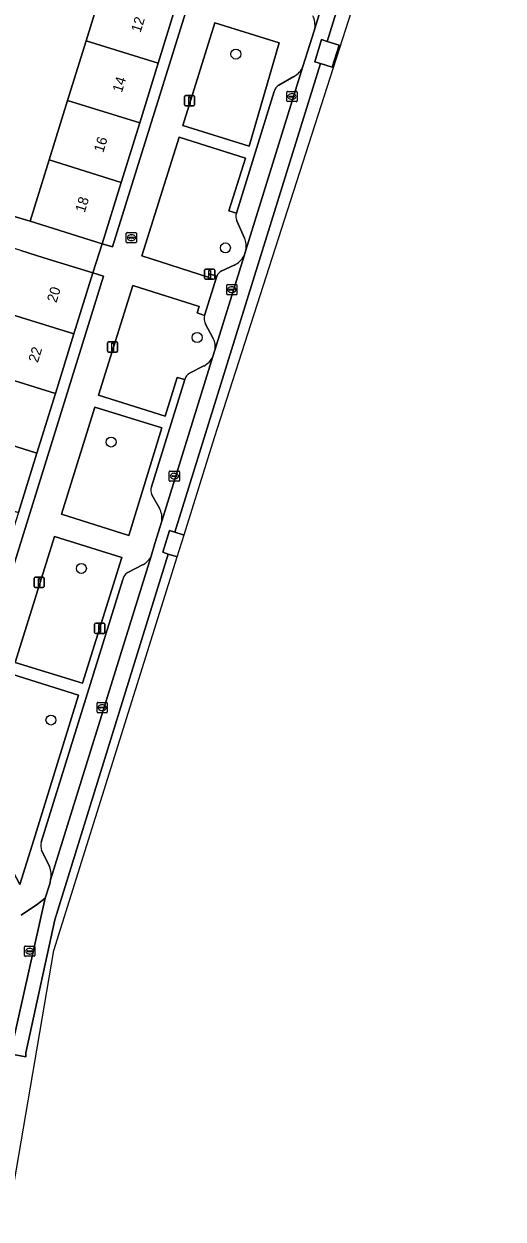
# Model space of a CAD drawing. Extents: x 163008 to 163854, y 382777 to 383982.
# Drawn here: x 163747.3 to 163794.2, y 383182.4 to 383299.3 of the extents above; entities that cross this region are included whole.
import ezdxf

# ---------------------------------------------------------------- set-up
doc = ezdxf.new("R2010")
doc.units = 0
for name, color, linetype in [('IMGEO_Boom', 7, 'Continuous'), ('IMGEO_Brandkraan', 7, 'Continuous'), ('IMGEO_Erf', 7, 'Continuous'), ('IMGEO_Groenvoorziening', 7, 'Continuous'), ('IMGEO_Kolk', 7, 'Continuous'), ('IMGEO_Lichtmast', 7, 'Continuous'), ('IMGEO_Pand', 7, 'Continuous'), ('IMGEO_Pand_nummerreeks', 7, 'Continuous'), ('IMGEO_Parkeervlak_open', 7, 'Continuous'), ('IMGEO_Rijbaan_lokaal_gesloten', 7, 'Continuous'), ('IMGEO_Rijbaan_lokaal_open', 7, 'Continuous'), ('IMGEO_Voetpad_open', 7, 'Continuous')]:
    doc.layers.add(name, color=color, linetype=linetype)

msp = doc.modelspace()

# ---------------------------------------------------------------- linework, layer by layer
at = {"layer": 'IMGEO_Boom'}
for centre in [(163768.02, 383296.39), (163766.99, 383277.43), (163764.22, 383268.66), (163755.8, 383258.44), (163752.89, 383246.07), (163749.91, 383231.24)]:
    msp.add_circle(centre, 0.489, dxfattribs=at)
at = {"layer": 'IMGEO_Brandkraan'}
for p, q in [((163757.29, 383278), (163757.29, 383278.86)), ((163757.36, 383278.93), (163758.22, 383278.93)), ((163757.55, 383278.42), (163757.55, 383278.44)), ((163757.59, 383278.47), (163757.99, 383278.47)), ((163757.99, 383278.39), (163757.59, 383278.39)), ((163757.78, 383278.71), (163757.8, 383278.71)), ((163758.03, 383278.44), (163758.03, 383278.42)), ((163758.29, 383278.86), (163758.29, 383278)), ((163758.22, 383277.93), (163757.36, 383277.93)), ((163757.8, 383278.15), (163757.78, 383278.15))]:
    msp.add_line(p, q, dxfattribs=at)
for points in [[(163757.29, 383278), (163757.29, 383278.86)], [(163757.36, 383278.93), (163758.22, 383278.93)], [(163758.29, 383278.86), (163758.29, 383278)], [(163758.22, 383277.93), (163757.36, 383277.93)]]:
    msp.add_lwpolyline(points, dxfattribs=at)
for centre, radius, start, end in [((163757.37, 383278.85), 0.0765, 91.552, 178.448), ((163757.37, 383278.85), 0.0765, 91.552, 178.448), ((163757.59, 383278.43), 0.0403, 85.8775, 175.7526), ((163757.59, 383278.42), 0.0366, 178.938, 274.7102), ((163757.99, 383278.43), 0.0386, 1.7309, 96.639), ((163757.99, 383278.43), 0.043, 264.8664, 352.4533), ((163758.21, 383278.85), 0.0765, 1.552, 88.448), ((163758.21, 383278.85), 0.0765, 1.552, 88.448), ((163757.37, 383278.01), 0.0765, 181.552, 268.448), ((163757.37, 383278.01), 0.0765, 181.552, 268.448), ((163758.21, 383278.01), 0.0765, 271.552, 358.448), ((163758.21, 383278.01), 0.0765, 271.552, 358.448)]:
    msp.add_arc(centre, radius, start, end, dxfattribs=at)
for centre, major_axis, ratio, start_param, end_param in [((163757.78, 383278.43), (-0.387, 0.002), 0.722429, 4.712389, 7.853982), ((163757.8, 383278.43), (-0.39, 0.002), 0.717154, 1.570796, 4.712389)]:
    msp.add_ellipse(centre, major_axis=major_axis, ratio=ratio, start_param=start_param, end_param=end_param, dxfattribs=at)
at = {"layer": 'IMGEO_Erf'}
for points in [[(163770.57, 383324.38), (163769.5, 383324.8), (163767.64, 383318.8), (163765.83, 383312.97), (163764.02, 383307.15), (163762.21, 383301.32), (163760.4, 383295.49), (163758.6, 383289.67), (163756.79, 383283.84), (163754.92, 383277.84), (163755.95, 383277.52)], [(163755.06, 383274.65), (163754.01, 383274.98), (163752.15, 383269.01), (163750.34, 383263.18), (163748.53, 383257.36), (163746.72, 383251.54), (163746.24, 383250), (163744.9, 383245.71), (163743.09, 383239.88), (163741.28, 383234.06), (163739.43, 383228.09), (163740.42, 383227.72)]]:
    msp.add_lwpolyline(points, close=True, dxfattribs=at)
msp.add_lwpolyline([(163721.18, 383303.44), (163720.47, 383298.75), (163720.27, 383298.78), (163720.24, 383298.6), (163719.65, 383294.73), (163719.13, 383291.29), (163719.13, 383288.5), (163747.87, 383280.03), (163749.73, 383286.03), (163751.54, 383291.86), (163753.35, 383297.68), (163755.15, 383303.51)], dxfattribs=at)
at = {"layer": 'IMGEO_Groenvoorziening'}
for points in [[(163772.25, 383297.49), (163765.95, 383299.46), (163762.81, 383289.41), (163769.31, 383287.37)], [(163760.76, 383259.83), (163754.21, 383261.85), (163750.95, 383251.38), (163757.52, 383249.31)], [(163756.84, 383247.14), (163750.27, 383249.21), (163746.42, 383236.88), (163752.99, 383234.84)], [(163746.86, 383215.14), (163748.23, 383219.52), (163752.62, 383233.68), (163746.07, 383235.74), (163742.34, 383223.71)]]:
    msp.add_lwpolyline(points, close=True, dxfattribs=at)
for points in [[(163768.08, 383280.83), (163767.34, 383281.06), (163768.96, 383286.22), (163762.46, 383288.27), (163758.81, 383276.64), (163765.31, 383274.58), (163765.43, 383274.88), (163766.15, 383274.65)], [(163768.86, 383278.38), (163768.11, 383280.08)], [(163768.82, 383276.66), (163768.99, 383277.22)], [(163766.63, 383275.19), (163767.86, 383275.74)], [(163764.95, 383270.83), (163764.22, 383271.08), (163764.43, 383271.7), (163757.92, 383273.74), (163754.57, 383263.02), (163761.1, 383260.98), (163762.28, 383264.76), (163763.01, 383264.56)], [(163765.8, 383268.57), (163765.02, 383270.04)], [(163765.77, 383266.8), (163765.97, 383267.42)], [(163763.48, 383265.16), (163764.87, 383265.88)]]:
    msp.add_lwpolyline(points, dxfattribs=at)
for centre, radius, start, end in [((163768.99, 383280.5), 0.974, 159.9332, 205.5339), ((163767.31, 383277.61), 1.73, 346.904, 26.5328), ((163766.95, 383277.66), 2.12, 295.3456, 331.8511), ((163767.08, 383274.3), 0.994, 116.9338, 159.6678), ((163765.87, 383270.52), 0.966, 161.2463, 209.5106), ((163764.08, 383267.73), 1.92, 350.7345, 25.8618), ((163763.9, 383267.71), 2.08, 297.9844, 334.0943), ((163763.94, 383264.31), 0.961, 118.4152, 165.2029)]:
    msp.add_arc(centre, radius, start, end, dxfattribs=at)
at = {"layer": 'IMGEO_Kolk'}
for p, q in [((163773.01, 383291.81), (163773.01, 383292.66)), ((163773.08, 383292.74), (163773.93, 383292.74)), ((163773.31, 383292.28), (163773.71, 383292.28)), ((163773.49, 383292.52), (163773.52, 383292.52)), ((163774.01, 383292.66), (163774.01, 383291.81)), ((163773.93, 383291.74), (163773.08, 383291.74)), ((163773.26, 383292.23), (163773.26, 383292.24)), ((163773.7, 383292.19), (163773.3, 383292.19)), ((163773.52, 383291.96), (163773.49, 383291.96)), ((163773.75, 383292.24), (163773.75, 383292.23)), ((163767.12, 383272.92), (163767.12, 383273.78)), ((163767.2, 383273.85), (163768.05, 383273.85)), ((163767.61, 383273.63), (163767.64, 383273.63)), ((163768.12, 383273.78), (163768.12, 383272.92)), ((163768.05, 383272.85), (163767.2, 383272.85)), ((163767.38, 383273.34), (163767.38, 383273.36)), ((163767.42, 383273.39), (163767.82, 383273.39)), ((163767.82, 383273.31), (163767.42, 383273.31)), ((163767.63, 383273.07), (163767.61, 383273.07)), ((163767.87, 383273.36), (163767.87, 383273.34)), ((163761.5, 383254.67), (163761.5, 383255.52)), ((163761.57, 383255.6), (163762.42, 383255.6)), ((163761.76, 383255.09), (163761.76, 383255.1)), ((163761.8, 383255.14), (163762.2, 383255.14)), ((163762.19, 383255.05), (163761.8, 383255.05)), ((163761.99, 383255.38), (163762.01, 383255.38)), ((163762.24, 383255.1), (163762.24, 383255.09)), ((163762.5, 383255.52), (163762.5, 383254.67)), ((163762.42, 383254.6), (163761.57, 383254.6)), ((163762.01, 383254.82), (163761.98, 383254.82)), ((163754.42, 383232.03), (163754.42, 383232.89)), ((163754.5, 383232.96), (163755.35, 383232.96)), ((163754.91, 383232.74), (163754.93, 383232.74)), ((163755.42, 383232.89), (163755.42, 383232.03)), ((163755.35, 383231.96), (163754.5, 383231.96)), ((163754.68, 383232.45), (163754.68, 383232.47)), ((163754.72, 383232.5), (163755.12, 383232.5)), ((163755.12, 383232.42), (163754.72, 383232.42)), ((163754.93, 383232.18), (163754.91, 383232.18)), ((163755.16, 383232.47), (163755.16, 383232.45)), ((163747.33, 383208.2), (163747.33, 383209.05)), ((163747.4, 383209.13), (163748.26, 383209.13)), ((163748.26, 383208.13), (163747.4, 383208.13)), ((163747.59, 383208.62), (163747.59, 383208.63)), ((163747.63, 383208.67), (163748.03, 383208.67)), ((163748.03, 383208.58), (163747.63, 383208.58)), ((163747.82, 383208.91), (163747.84, 383208.91)), ((163747.84, 383208.35), (163747.82, 383208.35)), ((163748.07, 383208.63), (163748.07, 383208.62)), ((163748.33, 383209.05), (163748.33, 383208.2))]:
    msp.add_line(p, q, dxfattribs=at)
for points in [[(163773.01, 383291.81), (163773.01, 383292.66)], [(163773.08, 383292.74), (163773.93, 383292.74)], [(163774.01, 383292.66), (163774.01, 383291.81)], [(163773.93, 383291.74), (163773.08, 383291.74)], [(163767.12, 383272.92), (163767.12, 383273.78)], [(163767.2, 383273.85), (163768.05, 383273.85)], [(163768.12, 383273.78), (163768.12, 383272.92)], [(163768.05, 383272.85), (163767.2, 383272.85)], [(163761.5, 383254.67), (163761.5, 383255.52)], [(163761.57, 383255.6), (163762.42, 383255.6)], [(163762.5, 383255.52), (163762.5, 383254.67)], [(163762.42, 383254.6), (163761.57, 383254.6)], [(163754.42, 383232.03), (163754.42, 383232.89)], [(163754.5, 383232.96), (163755.35, 383232.96)], [(163755.42, 383232.89), (163755.42, 383232.03)], [(163755.35, 383231.96), (163754.5, 383231.96)], [(163747.33, 383208.2), (163747.33, 383209.05)], [(163747.4, 383209.13), (163748.26, 383209.13)], [(163748.26, 383208.13), (163747.4, 383208.13)], [(163748.33, 383209.05), (163748.33, 383208.2)]]:
    msp.add_lwpolyline(points, dxfattribs=at)
for centre, radius, start, end in [((163773.08, 383292.66), 0.0765, 91.552, 178.448), ((163773.08, 383292.66), 0.0765, 91.552, 178.448), ((163773.31, 383292.24), 0.0403, 85.8775, 175.7526), ((163773.71, 383292.24), 0.0386, 1.7309, 96.639), ((163773.93, 383292.66), 0.0765, 1.552, 88.448), ((163773.93, 383292.66), 0.0765, 1.552, 88.448), ((163773.08, 383291.81), 0.0765, 181.552, 268.448), ((163773.08, 383291.81), 0.0765, 181.552, 268.448), ((163773.3, 383292.23), 0.0366, 178.938, 274.7102), ((163773.71, 383292.24), 0.043, 264.8664, 352.4533), ((163773.93, 383291.81), 0.0765, 271.552, 358.448), ((163773.93, 383291.81), 0.0765, 271.552, 358.448), ((163767.2, 383273.77), 0.0765, 91.552, 178.448), ((163767.2, 383273.77), 0.0765, 91.552, 178.448), ((163768.05, 383273.77), 0.0765, 1.552, 88.448), ((163768.05, 383273.77), 0.0765, 1.552, 88.448), ((163767.2, 383272.93), 0.0765, 181.552, 268.448), ((163767.2, 383272.93), 0.0765, 181.552, 268.448), ((163767.42, 383273.35), 0.0403, 85.8775, 175.7526), ((163767.42, 383273.34), 0.0366, 178.938, 274.7102), ((163767.83, 383273.35), 0.0386, 1.7309, 96.639), ((163767.82, 383273.35), 0.043, 264.8664, 352.4533), ((163768.05, 383272.93), 0.0765, 271.552, 358.448), ((163768.05, 383272.93), 0.0765, 271.552, 358.448), ((163761.57, 383255.52), 0.0765, 91.552, 178.448), ((163761.57, 383255.52), 0.0765, 91.552, 178.448), ((163761.8, 383255.1), 0.0403, 85.8775, 175.7526), ((163761.79, 383255.09), 0.0366, 178.938, 274.7102), ((163762.2, 383255.1), 0.043, 264.8664, 352.4533), ((163762.2, 383255.1), 0.0386, 1.7309, 96.639), ((163762.42, 383255.52), 0.0765, 1.552, 88.448), ((163762.42, 383255.52), 0.0765, 1.552, 88.448), ((163761.57, 383254.67), 0.0765, 181.552, 268.448), ((163761.57, 383254.67), 0.0765, 181.552, 268.448), ((163762.42, 383254.67), 0.0765, 271.552, 358.448), ((163762.42, 383254.67), 0.0765, 271.552, 358.448), ((163754.5, 383232.89), 0.0765, 91.552, 178.448), ((163754.5, 383232.89), 0.0765, 91.552, 178.448), ((163755.35, 383232.89), 0.0765, 1.552, 88.448), ((163755.35, 383232.89), 0.0765, 1.552, 88.448), ((163754.5, 383232.04), 0.0765, 181.552, 268.448), ((163754.5, 383232.04), 0.0765, 181.552, 268.448), ((163754.72, 383232.46), 0.0403, 85.8775, 175.7526), ((163754.72, 383232.45), 0.0366, 178.938, 274.7102), ((163755.13, 383232.47), 0.0386, 1.7309, 96.639), ((163755.12, 383232.46), 0.043, 264.8664, 352.4533), ((163755.35, 383232.04), 0.0765, 271.552, 358.448), ((163755.35, 383232.04), 0.0765, 271.552, 358.448), ((163747.41, 383209.05), 0.0765, 91.552, 178.448), ((163747.41, 383209.05), 0.0765, 91.552, 178.448), ((163747.41, 383208.2), 0.0765, 181.552, 268.448), ((163747.41, 383208.2), 0.0765, 181.552, 268.448), ((163747.63, 383208.63), 0.0403, 85.8775, 175.7526), ((163747.63, 383208.62), 0.0366, 178.938, 274.7102), ((163748.03, 383208.63), 0.0386, 1.7309, 96.639), ((163748.03, 383208.63), 0.043, 264.8664, 352.4533), ((163748.25, 383209.05), 0.0765, 1.552, 88.448), ((163748.25, 383209.05), 0.0765, 1.552, 88.448), ((163748.25, 383208.2), 0.0765, 271.552, 358.448), ((163748.25, 383208.2), 0.0765, 271.552, 358.448)]:
    msp.add_arc(centre, radius, start, end, dxfattribs=at)
for centre, major_axis, ratio, start_param, end_param in [((163773.49, 383292.24), (-0.387, 0.002), 0.722429, 4.712389, 7.853982), ((163773.52, 383292.24), (-0.39, 0.002), 0.717154, 1.570796, 4.712389), ((163767.61, 383273.35), (-0.387, 0.002), 0.722429, 4.712389, 7.853982), ((163767.63, 383273.35), (-0.39, 0.002), 0.717154, 1.570796, 4.712389), ((163761.98, 383255.1), (-0.387, 0.002), 0.722429, 4.712389, 7.853982), ((163762.01, 383255.1), (-0.39, 0.002), 0.717154, 1.570796, 4.712389), ((163754.91, 383232.46), (-0.387, 0.002), 0.722429, 4.712389, 7.853982), ((163754.93, 383232.46), (-0.39, 0.002), 0.717154, 1.570796, 4.712389), ((163747.82, 383208.63), (-0.387, 0.002), 0.722429, 4.712389, 7.853982), ((163747.84, 383208.63), (-0.39, 0.002), 0.717154, 1.570796, 4.712389)]:
    msp.add_ellipse(centre, major_axis=major_axis, ratio=ratio, start_param=start_param, end_param=end_param, dxfattribs=at)
at = {"layer": 'IMGEO_Lichtmast'}
for p, q in [((163763.08, 383292.34), (163763.87, 383292.34)), ((163763.87, 383292.34), (163763.08, 383292.34)), ((163762.98, 383291.44), (163762.98, 383292.24)), ((163762.98, 383292.24), (163762.98, 383291.44)), ((163763.87, 383291.34), (163763.08, 383291.34)), ((163763.08, 383291.34), (163763.87, 383291.34)), ((163763.97, 383292.24), (163763.97, 383291.44)), ((163763.97, 383291.44), (163763.97, 383292.24)), ((163764.95, 383274.46), (163764.95, 383275.26)), ((163764.95, 383275.26), (163764.95, 383274.46)), ((163765.05, 383275.36), (163765.84, 383275.36)), ((163765.84, 383275.36), (163765.05, 383275.36)), ((163765.94, 383275.26), (163765.94, 383274.46)), ((163765.94, 383274.46), (163765.94, 383275.26)), ((163765.84, 383274.36), (163765.05, 383274.36)), ((163765.05, 383274.36), (163765.84, 383274.36)), ((163755.45, 383267.33), (163755.45, 383268.13)), ((163755.45, 383268.13), (163755.45, 383267.33)), ((163755.55, 383268.23), (163756.34, 383268.23)), ((163756.34, 383268.23), (163755.55, 383268.23)), ((163756.44, 383268.13), (163756.44, 383267.33)), ((163756.44, 383267.33), (163756.44, 383268.13)), ((163756.34, 383267.23), (163755.55, 383267.23)), ((163755.55, 383267.23), (163756.34, 383267.23)), ((163748.26, 383244.32), (163748.26, 383245.12)), ((163748.26, 383245.12), (163748.26, 383244.32)), ((163748.36, 383245.22), (163749.14, 383245.22)), ((163749.14, 383245.22), (163748.36, 383245.22)), ((163749.24, 383245.12), (163749.24, 383244.32)), ((163749.24, 383244.32), (163749.24, 383245.12)), ((163749.14, 383244.22), (163748.36, 383244.22)), ((163748.36, 383244.22), (163749.14, 383244.22)), ((163754.19, 383239.82), (163754.19, 383240.62)), ((163754.19, 383240.62), (163754.19, 383239.82)), ((163754.29, 383240.72), (163755.08, 383240.72)), ((163755.08, 383240.72), (163754.29, 383240.72)), ((163755.08, 383239.72), (163754.29, 383239.72)), ((163754.29, 383239.72), (163755.08, 383239.72)), ((163755.18, 383240.62), (163755.18, 383239.82)), ((163755.18, 383239.82), (163755.18, 383240.62))]:
    msp.add_line(p, q, dxfattribs=at)
for points in [[(163763.4, 383292.21), (163763.55, 383292.21), (163763.55, 383291.46), (163763.4, 383291.46), (163763.4, 383292.21)], [(163765.37, 383275.23), (163765.52, 383275.23), (163765.52, 383274.48), (163765.37, 383274.48), (163765.37, 383275.23)], [(163755.87, 383268.1), (163756.02, 383268.1), (163756.02, 383267.35), (163755.87, 383267.35), (163755.87, 383268.1)], [(163748.68, 383245.09), (163748.83, 383245.09), (163748.83, 383244.34), (163748.68, 383244.34), (163748.68, 383245.09)], [(163754.61, 383240.59), (163754.76, 383240.59), (163754.76, 383239.84), (163754.61, 383239.84), (163754.61, 383240.59)]]:
    msp.add_lwpolyline(points, dxfattribs=at)
for centre, start, end in [((163763.08, 383292.24), 90, 180), ((163763.08, 383292.24), 90, 180), ((163763.87, 383292.24), 0, 90), ((163763.87, 383292.24), 360, 90), ((163763.08, 383291.44), 180, 270), ((163763.08, 383291.44), 180, 270), ((163763.87, 383291.44), 270, 0), ((163763.87, 383291.44), 270, 0), ((163765.05, 383275.26), 90, 180), ((163765.05, 383275.26), 90, 180), ((163765.84, 383275.26), 0, 90), ((163765.84, 383275.26), 360, 90), ((163765.05, 383274.46), 180, 270), ((163765.05, 383274.46), 180, 270), ((163765.84, 383274.46), 270, 0), ((163765.84, 383274.46), 270, 0), ((163755.55, 383268.13), 90, 180), ((163755.55, 383268.13), 90, 180), ((163756.34, 383268.13), 0, 90), ((163756.34, 383268.13), 360, 90), ((163755.55, 383267.33), 180, 270), ((163755.55, 383267.33), 180, 270), ((163756.34, 383267.33), 270, 0), ((163756.34, 383267.33), 270, 0), ((163748.36, 383245.12), 90, 180), ((163748.36, 383245.12), 90, 180), ((163749.14, 383245.12), 0, 90), ((163749.14, 383245.12), 360, 90), ((163748.36, 383244.32), 180, 270), ((163748.36, 383244.32), 180, 270), ((163749.14, 383244.32), 270, 0), ((163749.14, 383244.32), 270, 0), ((163754.29, 383240.62), 90, 180), ((163754.29, 383240.62), 90, 180), ((163754.29, 383239.82), 180, 270), ((163754.29, 383239.82), 180, 270), ((163755.08, 383240.62), 0, 90), ((163755.08, 383240.62), 360, 90), ((163755.08, 383239.82), 270, 0), ((163755.08, 383239.82), 270, 0)]:
    msp.add_arc(centre, 0.1, start, end, dxfattribs=at)
at = {"layer": 'IMGEO_Pand'}
for points in [[(163762.21, 383301.32), (163755.15, 383303.51), (163753.35, 383297.68), (163760.4, 383295.49)], [(163758.6, 383289.67), (163760.4, 383295.49), (163753.35, 383297.68), (163751.54, 383291.86)], [(163749.73, 383286.03), (163756.79, 383283.84), (163758.6, 383289.67), (163751.54, 383291.86)], [(163749.73, 383286.03), (163747.87, 383280.03), (163750.15, 383279.32), (163754.92, 383277.84), (163756.79, 383283.84)], [(163752.15, 383269.01), (163754.01, 383274.98), (163749.23, 383276.46), (163746.96, 383277.16), (163744.12, 383278.05), (163742.27, 383272.08), (163745.11, 383271.2)], [(163752.15, 383269.01), (163745.11, 383271.2), (163743.3, 383265.37), (163750.34, 383263.18)], [(163741.49, 383259.55), (163748.53, 383257.36), (163750.34, 383263.18), (163743.3, 383265.37)], [(163741.49, 383259.55), (163738.86, 383260.37), (163737.06, 383254.54), (163746.72, 383251.54), (163748.53, 383257.36)]]:
    msp.add_lwpolyline(points, close=True, dxfattribs=at)
at = {"layer": 'IMGEO_Parkeervlak_open'}
for points in [[(163775.75, 383298.89), (163784.07, 383325.77)], [(163768.99, 383277.22), (163774.58, 383295.16)], [(163773.7, 383294.2), (163772.23, 383293.35)], [(163771.76, 383292.74), (163768.08, 383280.83)], [(163768.11, 383280.08), (163768.86, 383278.38)], [(163765.97, 383267.42), (163768.82, 383276.66)], [(163767.86, 383275.74), (163766.63, 383275.19)], [(163766.15, 383274.65), (163764.95, 383270.83)], [(163765.02, 383270.04), (163765.8, 383268.57)], [(163760.76, 383250.68), (163765.77, 383266.8)], [(163764.87, 383265.88), (163763.48, 383265.16)], [(163763.01, 383264.56), (163759.76, 383254.05)], [(163759.8, 383253.27), (163760.54, 383251.97)], [(163749.88, 383215.61), (163759.71, 383247.28)], [(163758.98, 383246.47), (163758.86, 383246.41), (163757.44, 383245.67)], [(163756.94, 383245), (163748.95, 383219.29)], [(163748.99, 383218.5), (163749.76, 383216.91)], [(163746.13, 383199.52), (163749.34, 383213.81), (163748.58, 383213.23), (163746.98, 383212.15)]]:
    msp.add_lwpolyline(points, dxfattribs=at)
for centre, radius, start, end in [((163773.53, 383299.18), 2.24, 352.6, 25.4159), ((163772.7, 383296.01), 2.07, 298.92, 335.7356), ((163772.73, 383292.48), 1, 119.9465, 165.3671), ((163768.99, 383280.5), 0.974, 159.9332, 205.5339), ((163767.31, 383277.61), 1.73, 346.904, 26.5328), ((163766.95, 383277.66), 2.12, 295.3456, 331.8511), ((163767.08, 383274.3), 0.994, 116.9338, 159.6678), ((163765.87, 383270.52), 0.966, 161.2463, 209.5106), ((163764.08, 383267.73), 1.92, 350.7345, 25.8618), ((163763.9, 383267.71), 2.08, 297.9844, 334.0943), ((163763.94, 383264.31), 0.961, 118.4152, 165.2029), ((163760.56, 383253.7), 0.876, 156.2659, 209.437), ((163758.77, 383251), 2.01, 350.7745, 28.7128), ((163757.91, 383248.19), 2.02, 301.7979, 333.1038), ((163757.86, 383244.84), 0.931, 116.9563, 170.1292), ((163750.15, 383218.95), 1.24, 164.5778, 201.5318), ((163747.82, 383216.07), 2.11, 347.2749, 23.2649)]:
    msp.add_arc(centre, radius, start, end, dxfattribs=at)
at = {"layer": 'IMGEO_Rijbaan_lokaal_gesloten'}
for points in [[(163776.97, 383297.62), (163776.41, 383297.8), (163775.74, 383295.64), (163776.3, 383295.47), (163777.46, 383295.1), (163778.13, 383297.26)], [(163762.27, 383247.21), (163762.94, 383249.35), (163762.87, 383249.37), (163762.05, 383249.62), (163761.52, 383249.79), (163760.86, 383247.65), (163761.4, 383247.48), (163762.18, 383247.24)]]:
    msp.add_lwpolyline(points, close=True, dxfattribs=at)
at = {"layer": 'IMGEO_Rijbaan_lokaal_open'}
for points in [[(163762.94, 383249.35), (163765.93, 383258.89), (163785.62, 383320.16), (163794.18, 383347.49), (163792.68, 383347.84), (163785.51, 383325.18), (163776.97, 383297.62), (163778.13, 383297.26), (163777.46, 383295.1), (163776.3, 383295.47), (163762.05, 383249.62), (163762.87, 383249.37), (163762.94, 383249.35)], [(163745.88, 383198.59), (163747.46, 383198.31), (163747.46, 383198.68), (163750.29, 383211.69), (163761.4, 383247.48), (163760.86, 383247.65), (163761.52, 383249.79), (163762.05, 383249.62), (163776.3, 383295.47), (163775.74, 383295.64), (163776.41, 383297.8), (163776.97, 383297.62), (163785.51, 383325.18)], [(163784.07, 383325.77), (163775.75, 383298.89), (163775.69, 383298.66), (163775.04, 383296.61), (163774.58, 383295.16), (163768.99, 383277.22), (163768.82, 383276.66), (163765.97, 383267.42), (163765.77, 383266.8), (163760.76, 383250.68), (163760.09, 383248.5), (163759.71, 383247.28), (163749.88, 383215.61), (163749.8, 383215.21), (163749.34, 383213.81), (163746.13, 383199.52)], [(163744.1, 383172.99), (163746.53, 383187.3), (163750.18, 383208.69), (163762.27, 383247.21), (163762.18, 383247.24), (163761.4, 383247.48), (163750.29, 383211.69), (163747.46, 383198.68), (163747.46, 383198.31), (163745.88, 383198.59), (163745.84, 383198.43)]]:
    msp.add_lwpolyline(points, dxfattribs=at)
at = {"layer": 'IMGEO_Voetpad_open'}
for points in [[(163769.89, 383326.18), (163769.5, 383324.8), (163770.57, 383324.38), (163755.95, 383277.52), (163754.92, 383277.84), (163754.01, 383274.98), (163755.06, 383274.65), (163740.42, 383227.72), (163739.43, 383228.09), (163738.82, 383228.28), (163737.83, 383225.14), (163737.08, 383222.82), (163736.56, 383221.23), (163734.58, 383215.13), (163733.64, 383215.44), (163732.54, 383208.3), (163732.25, 383205.55), (163731.87, 383201.96), (163743.6, 383200.2), (163746.13, 383199.52)], [(163774.58, 383295.16), (163775.04, 383296.61), (163775.69, 383298.66), (163775.75, 383298.89)], [(163772.23, 383293.35), (163773.7, 383294.2)], [(163766.15, 383274.65), (163765.43, 383274.88), (163765.31, 383274.58), (163758.81, 383276.64), (163762.46, 383288.27), (163768.96, 383286.22), (163767.34, 383281.06), (163768.08, 383280.83), (163771.76, 383292.74)], [(163746.96, 383277.16), (163749.23, 383276.46), (163754.01, 383274.98), (163754.92, 383277.84), (163750.15, 383279.32), (163747.87, 383280.03), (163719.13, 383288.5)], [(163759.76, 383254.05), (163763.01, 383264.56), (163762.28, 383264.76), (163761.1, 383260.98), (163754.57, 383263.02), (163757.92, 383273.74), (163764.43, 383271.7), (163764.22, 383271.08), (163764.95, 383270.83), (163766.15, 383274.65)], [(163760.54, 383251.97), (163759.8, 383253.27)], [(163759.71, 383247.28), (163760.09, 383248.5), (163760.76, 383250.68)], [(163757.44, 383245.67), (163758.86, 383246.41), (163758.98, 383246.47)], [(163748.95, 383219.29), (163756.94, 383245)], [(163749.76, 383216.91), (163748.99, 383218.5)], [(163746.98, 383212.15), (163748.58, 383213.23), (163749.34, 383213.81), (163749.8, 383215.21), (163749.88, 383215.61)]]:
    msp.add_lwpolyline(points, dxfattribs=at)
for points in [[(163762.81, 383289.41), (163765.95, 383299.46), (163772.25, 383297.49), (163769.31, 383287.37)], [(163760.76, 383259.83), (163757.52, 383249.31), (163750.95, 383251.38), (163754.21, 383261.85)], [(163756.84, 383247.14), (163752.99, 383234.84), (163746.42, 383236.88), (163750.27, 383249.21)], [(163752.62, 383233.68), (163748.23, 383219.52), (163746.86, 383215.14), (163742.34, 383223.71), (163746.07, 383235.74)]]:
    msp.add_lwpolyline(points, close=True, dxfattribs=at)
for centre, radius, start, end in [((163773.53, 383299.18), 2.24, 352.6, 25.4159), ((163772.7, 383296.01), 2.07, 298.92, 335.7356), ((163772.73, 383292.48), 1, 119.9465, 165.3671), ((163760.56, 383253.7), 0.876, 156.2659, 209.437), ((163758.77, 383251), 2.01, 350.7745, 28.7128), ((163757.91, 383248.19), 2.02, 301.7979, 333.1038), ((163757.86, 383244.84), 0.931, 116.9563, 170.1292), ((163750.15, 383218.95), 1.24, 164.5778, 201.5318), ((163747.82, 383216.07), 2.11, 347.2749, 23.2649)]:
    msp.add_arc(centre, radius, start, end, dxfattribs=at)

# ---------------------------------------------------------------- texts
at = {"layer": 'IMGEO_Pand_nummerreeks'}
for s, rotation, p in [('12', 72.7569, (163758.68, 383298.43)), ('14', 72.7569, (163756.85, 383292.56)), ('16', 72.7569, (163755.03, 383286.69)), ('18', 72.7569, (163753.21, 383280.82)), ('20', 72.7271, (163750.44, 383272.01)), ('22', 72.7271, (163748.62, 383266.14))]:
    msp.add_text(s, height=1, rotation=rotation, dxfattribs=at).set_placement(p)

doc.saveas('drawing.dxf')
